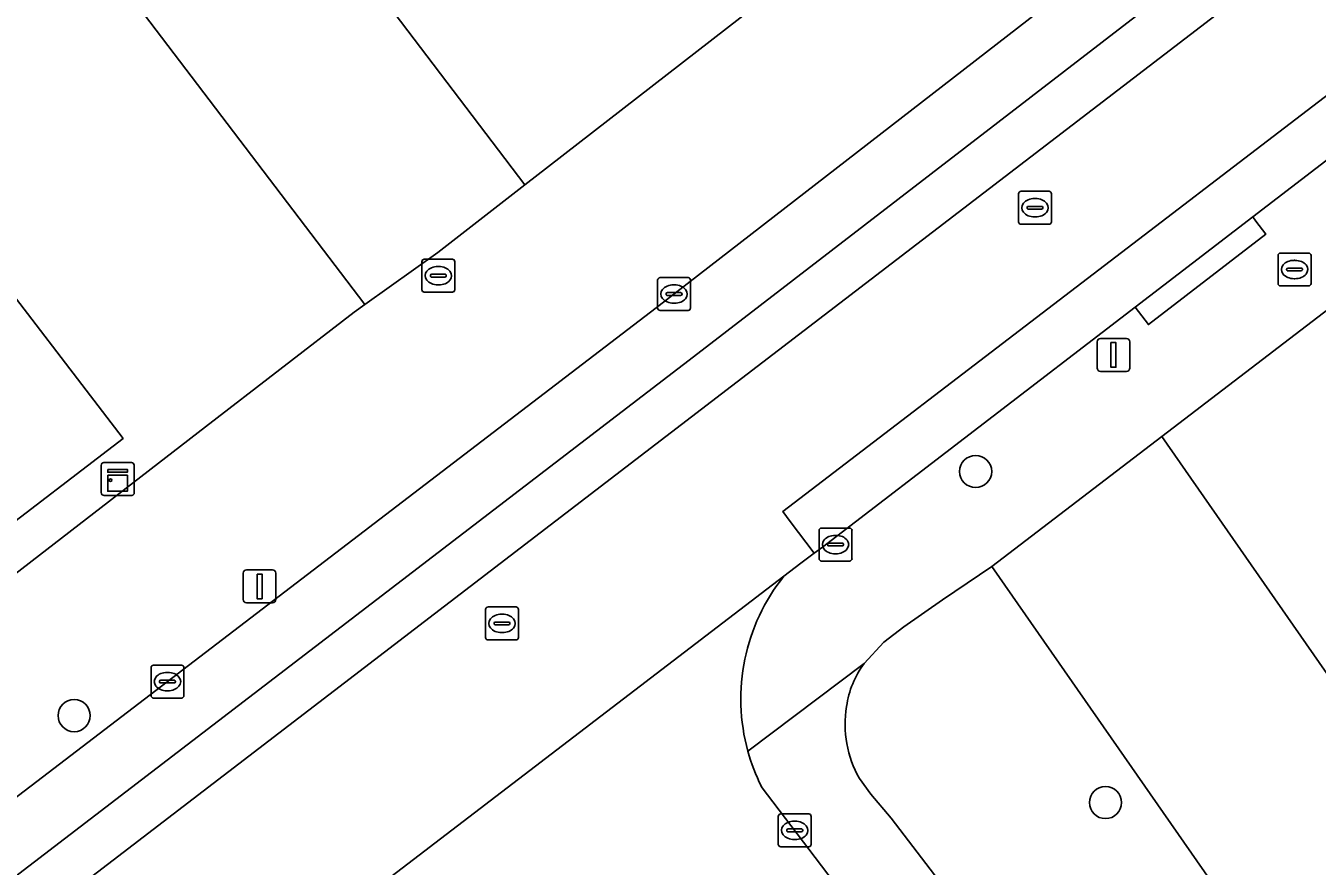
# Model space of a CAD drawing. Extents: x 159352 to 160617, y 385888 to 387323.
# Drawn here: x 160168.78 to 160208.05, y 386696.39 to 386721.96 of the extents above; entities that cross this region are included whole.
import ezdxf

# ---------------------------------------------------------------- set-up
doc = ezdxf.new("R2010")
doc.units = 0
for name, color, linetype in [('IMGEO_Boom', 7, 'Continuous'), ('IMGEO_Brandkraan', 7, 'Continuous'), ('IMGEO_Erf', 7, 'Continuous'), ('IMGEO_Groenvoorziening', 7, 'Continuous'), ('IMGEO_Kast', 7, 'Continuous'), ('IMGEO_Kolk', 7, 'Continuous'), ('IMGEO_Lichtmast', 7, 'Continuous'), ('IMGEO_Pand', 7, 'Continuous'), ('IMGEO_Parkeervlak_gesloten', 7, 'Continuous'), ('IMGEO_Rijbaan_lokaal_gesloten', 7, 'Continuous'), ('IMGEO_Rijbaan_lokaal_open', 7, 'Continuous'), ('IMGEO_Rioolput', 7, 'Continuous'), ('IMGEO_Voetpad_open', 7, 'Continuous')]:
    doc.layers.add(name, color=color, linetype=linetype)

msp = doc.modelspace()

# ---------------------------------------------------------------- linework, layer by layer
at = {"layer": 'IMGEO_Boom'}
for centre in [(160197.665, 386708.399), (160170.252, 386700.972), (160201.615, 386698.327)]:
    msp.add_circle(centre, 0.489, dxfattribs=at)
at = {"layer": 'IMGEO_Brandkraan'}
for p, q in [((160206.863, 386714.117), (160206.863, 386714.969)), ((160206.938, 386715.043), (160207.79, 386715.043)), ((160207.351, 386714.823), (160207.376, 386714.823)), ((160207.864, 386714.969), (160207.864, 386714.117)), ((160207.122, 386714.537), (160207.122, 386714.549)), ((160207.56, 386714.5), (160207.162, 386714.5)), ((160207.165, 386714.586), (160207.563, 386714.586)), ((160207.606, 386714.549), (160207.606, 386714.537)), ((160207.79, 386714.043), (160206.938, 386714.043)), ((160207.374, 386714.263), (160207.349, 386714.263))]:
    msp.add_line(p, q, dxfattribs=at)
for points in [[(160206.863, 386714.117), (160206.863, 386714.969)], [(160206.938, 386715.043), (160207.79, 386715.043)], [(160207.864, 386714.969), (160207.864, 386714.117)], [(160207.79, 386714.043), (160206.938, 386714.043)]]:
    msp.add_lwpolyline(points, dxfattribs=at)
for centre, radius, start, end in [((160206.94, 386714.967), 0.0765, 91.552, 178.448), ((160206.94, 386714.967), 0.0765, 91.552, 178.448), ((160207.788, 386714.967), 0.0765, 1.552, 88.448), ((160207.788, 386714.967), 0.0765, 1.552, 88.448), ((160207.162, 386714.546), 0.0403, 85.8775, 175.7526), ((160207.159, 386714.536), 0.0366, 178.938, 274.7102), ((160207.563, 386714.543), 0.043, 264.8664, 352.4533), ((160207.567, 386714.548), 0.0386, 1.7309, 96.639), ((160206.94, 386714.119), 0.0765, 181.552, 268.448), ((160206.94, 386714.119), 0.0765, 181.552, 268.448), ((160207.788, 386714.119), 0.0765, 271.552, 358.448), ((160207.788, 386714.119), 0.0765, 271.552, 358.448)]:
    msp.add_arc(centre, radius, start, end, dxfattribs=at)
for centre, major_axis, ratio, start_param, end_param in [((160207.35, 386714.543), (-0.387, 0.002), 0.722429, 4.712389, 7.853982), ((160207.375, 386714.543), (-0.39, 0.002), 0.717154, 1.570796, 4.712389)]:
    msp.add_ellipse(centre, major_axis=major_axis, ratio=ratio, start_param=start_param, end_param=end_param, dxfattribs=at)
at = {"layer": 'IMGEO_Erf'}
for points in [[(160294.154, 386720.078), (160292.522, 386722.194), (160288.093, 386727.991), (160265.745, 386757.237), (160256.291, 386750), (160203.329, 386709.461), (160207.16, 386703.955), (160216.013, 386691.229), (160210.854, 386687.263), (160206.666, 386684.043), (160206.023, 386683.551), (160208.385, 386680.46), (160219.222, 386666.026)], [(160159.752, 386748.989), (160183.962, 386717.123), (160184.681, 386717.681), (160200.505, 386729.971)], [(160158.109, 386727.167), (160162.654, 386721.245), (160167.199, 386715.324), (160171.744, 386709.403), (160163.324, 386702.952), (160159.404, 386708.042), (160157.45, 386706.526), (160155.495, 386705.01), (160160.208, 386698.909), (160174.248, 386709.756), (160178.773, 386713.251), (160179.093, 386713.479), (160154.933, 386745.259)]]:
    msp.add_lwpolyline(points, dxfattribs=at)
at = {"layer": 'IMGEO_Groenvoorziening'}
msp.add_lwpolyline([(160210.854, 386687.263), (160216.013, 386691.229), (160207.16, 386703.955), (160203.329, 386709.461), (160198.162, 386705.506)], close=True, dxfattribs=at)
for points in [[(160194.136, 386699.056), (160194.481, 386698.587), (160195.098, 386697.849), (160206.023, 386683.551), (160206.666, 386684.043), (160210.854, 386687.263), (160198.162, 386705.506)], [(160198.162, 386705.506), (160196.658, 386704.498), (160195.48, 386703.671), (160194.874, 386703.202), (160194.275, 386702.562)]]:
    msp.add_lwpolyline(points, dxfattribs=at)
for centre, radius, start, end in [((160196.601, 386700.856), 2.885, 143.748, 172.0918), ((160196.996, 386700.7), 3.299, 170.3465, 209.8866)]:
    msp.add_arc(centre, radius, start, end, dxfattribs=at)
at = {"layer": 'IMGEO_Kast'}
for p, q in [((160171.079, 386707.745), (160171.079, 386708.586)), ((160171.079, 386708.586), (160171.079, 386707.745)), ((160171.154, 386708.67), (160171.995, 386708.67)), ((160171.995, 386708.67), (160171.154, 386708.67)), ((160172.079, 386708.595), (160172.079, 386707.754)), ((160172.079, 386707.754), (160172.079, 386708.595)), ((160172.004, 386707.67), (160171.163, 386707.67)), ((160171.163, 386707.67), (160172.004, 386707.67))]:
    msp.add_line(p, q, dxfattribs=at)
for points in [[(160171.274, 386708.46), (160171.874, 386708.46), (160171.874, 386708.375), (160171.274, 386708.375), (160171.274, 386708.46)], [(160171.274, 386708.285), (160171.874, 386708.285), (160171.874, 386707.796), (160171.274, 386707.796), (160171.274, 386708.285)]]:
    msp.add_lwpolyline(points, dxfattribs=at)
msp.add_circle((160171.358, 386708.134), 0.0377, dxfattribs=at)
for centre, start, end in [((160171.157, 386708.592), 92.4484, 184.2845), ((160171.157, 386708.592), 92.4484, 184.2845), ((160172.001, 386708.592), 2.4484, 94.2845), ((160172.001, 386708.592), 2.4484, 94.2845), ((160171.157, 386707.748), 182.4484, 274.2845), ((160171.157, 386707.748), 182.4484, 274.2845), ((160172.001, 386707.748), 272.4484, 4.2845), ((160172.001, 386707.748), 272.4484, 4.2845)]:
    msp.add_arc(centre, 0.0779, start, end, dxfattribs=at)
at = {"layer": 'IMGEO_Kolk'}
for p, q in [((160187.995, 386713.371), (160187.995, 386714.223)), ((160188.07, 386714.297), (160188.922, 386714.297)), ((160188.483, 386714.077), (160188.508, 386714.077)), ((160188.996, 386714.223), (160188.996, 386713.371)), ((160188.254, 386713.791), (160188.254, 386713.803)), ((160188.692, 386713.754), (160188.294, 386713.754)), ((160188.297, 386713.84), (160188.695, 386713.84)), ((160188.738, 386713.803), (160188.738, 386713.791)), ((160188.922, 386713.297), (160188.07, 386713.297)), ((160188.506, 386713.517), (160188.481, 386713.517)), ((160192.905, 386705.75), (160192.905, 386706.602)), ((160192.98, 386706.676), (160193.832, 386706.676)), ((160193.906, 386706.602), (160193.906, 386705.75)), ((160193.164, 386706.17), (160193.164, 386706.182)), ((160193.602, 386706.133), (160193.204, 386706.133)), ((160193.207, 386706.219), (160193.605, 386706.219)), ((160193.393, 386706.456), (160193.418, 386706.456)), ((160193.648, 386706.182), (160193.648, 386706.17)), ((160193.416, 386705.896), (160193.391, 386705.896)), ((160193.832, 386705.676), (160192.98, 386705.676)), ((160172.591, 386701.582), (160172.591, 386702.434)), ((160172.666, 386702.508), (160173.518, 386702.508)), ((160173.079, 386702.288), (160173.104, 386702.288)), ((160173.592, 386702.434), (160173.592, 386701.582)), ((160172.85, 386702.002), (160172.85, 386702.014)), ((160173.288, 386701.965), (160172.89, 386701.965)), ((160172.893, 386702.051), (160173.291, 386702.051)), ((160173.334, 386702.014), (160173.334, 386702.002)), ((160173.518, 386701.508), (160172.666, 386701.508)), ((160173.102, 386701.728), (160173.077, 386701.728)), ((160191.664, 386697.056), (160191.664, 386697.908)), ((160191.739, 386697.982), (160192.591, 386697.982)), ((160192.665, 386697.908), (160192.665, 386697.056)), ((160191.923, 386697.476), (160191.923, 386697.488)), ((160191.966, 386697.525), (160192.364, 386697.525)), ((160192.152, 386697.762), (160192.177, 386697.762)), ((160192.407, 386697.488), (160192.407, 386697.476)), ((160192.361, 386697.439), (160191.963, 386697.439)), ((160192.175, 386697.202), (160192.15, 386697.202)), ((160192.591, 386696.982), (160191.739, 386696.982))]:
    msp.add_line(p, q, dxfattribs=at)
for points in [[(160187.995, 386713.371), (160187.995, 386714.223)], [(160188.07, 386714.297), (160188.922, 386714.297)], [(160188.996, 386714.223), (160188.996, 386713.371)], [(160188.922, 386713.297), (160188.07, 386713.297)], [(160192.905, 386705.75), (160192.905, 386706.602)], [(160192.98, 386706.676), (160193.832, 386706.676)], [(160193.906, 386706.602), (160193.906, 386705.75)], [(160193.832, 386705.676), (160192.98, 386705.676)], [(160172.591, 386701.582), (160172.591, 386702.434)], [(160172.666, 386702.508), (160173.518, 386702.508)], [(160173.592, 386702.434), (160173.592, 386701.582)], [(160173.518, 386701.508), (160172.666, 386701.508)], [(160191.664, 386697.056), (160191.664, 386697.908)], [(160191.739, 386697.982), (160192.591, 386697.982)], [(160192.665, 386697.908), (160192.665, 386697.056)], [(160192.591, 386696.982), (160191.739, 386696.982)]]:
    msp.add_lwpolyline(points, dxfattribs=at)
for centre, radius, start, end in [((160188.072, 386714.221), 0.0765, 91.552, 178.448), ((160188.072, 386714.221), 0.0765, 91.552, 178.448), ((160188.92, 386714.221), 0.0765, 1.552, 88.448), ((160188.92, 386714.221), 0.0765, 1.552, 88.448), ((160188.294, 386713.8), 0.0403, 85.8775, 175.7526), ((160188.291, 386713.79), 0.0366, 178.938, 274.7102), ((160188.695, 386713.797), 0.043, 264.8664, 352.4533), ((160188.699, 386713.802), 0.0386, 1.7309, 96.639), ((160188.072, 386713.373), 0.0765, 181.552, 268.448), ((160188.072, 386713.373), 0.0765, 181.552, 268.448), ((160188.92, 386713.373), 0.0765, 271.552, 358.448), ((160188.92, 386713.373), 0.0765, 271.552, 358.448), ((160192.982, 386706.6), 0.0765, 91.552, 178.448), ((160192.982, 386706.6), 0.0765, 91.552, 178.448), ((160193.83, 386706.6), 0.0765, 1.552, 88.448), ((160193.83, 386706.6), 0.0765, 1.552, 88.448), ((160193.204, 386706.179), 0.0403, 85.8775, 175.7526), ((160193.201, 386706.169), 0.0366, 178.938, 274.7102), ((160193.605, 386706.176), 0.043, 264.8664, 352.4533), ((160193.609, 386706.181), 0.0386, 1.7309, 96.639), ((160192.982, 386705.752), 0.0765, 181.552, 268.448), ((160192.982, 386705.752), 0.0765, 181.552, 268.448), ((160193.83, 386705.752), 0.0765, 271.552, 358.448), ((160193.83, 386705.752), 0.0765, 271.552, 358.448), ((160172.668, 386702.432), 0.0765, 91.552, 178.448), ((160172.668, 386702.432), 0.0765, 91.552, 178.448), ((160173.516, 386702.432), 0.0765, 1.552, 88.448), ((160173.516, 386702.432), 0.0765, 1.552, 88.448), ((160172.89, 386702.011), 0.0403, 85.8775, 175.7526), ((160172.887, 386702.001), 0.0366, 178.938, 274.7102), ((160173.291, 386702.008), 0.043, 264.8664, 352.4533), ((160173.295, 386702.013), 0.0386, 1.7309, 96.639), ((160172.668, 386701.584), 0.0765, 181.552, 268.448), ((160172.668, 386701.584), 0.0765, 181.552, 268.448), ((160173.516, 386701.584), 0.0765, 271.552, 358.448), ((160173.516, 386701.584), 0.0765, 271.552, 358.448), ((160191.741, 386697.906), 0.0765, 91.552, 178.448), ((160191.741, 386697.906), 0.0765, 91.552, 178.448), ((160192.589, 386697.906), 0.0765, 1.552, 88.448), ((160192.589, 386697.906), 0.0765, 1.552, 88.448), ((160191.963, 386697.485), 0.0403, 85.8775, 175.7526), ((160192.368, 386697.487), 0.0386, 1.7309, 96.639), ((160191.96, 386697.475), 0.0366, 178.938, 274.7102), ((160192.364, 386697.482), 0.043, 264.8664, 352.4533), ((160191.741, 386697.058), 0.0765, 181.552, 268.448), ((160191.741, 386697.058), 0.0765, 181.552, 268.448), ((160192.589, 386697.058), 0.0765, 271.552, 358.448), ((160192.589, 386697.058), 0.0765, 271.552, 358.448)]:
    msp.add_arc(centre, radius, start, end, dxfattribs=at)
for centre, major_axis, ratio, start_param, end_param in [((160188.482, 386713.797), (-0.387, 0.002), 0.722429, 4.712389, 7.853982), ((160188.507, 386713.797), (-0.39, 0.002), 0.717154, 1.570796, 4.712389), ((160193.392, 386706.176), (-0.387, 0.002), 0.722429, 4.712389, 7.853982), ((160193.417, 386706.176), (-0.39, 0.002), 0.717154, 1.570796, 4.712389), ((160173.078, 386702.008), (-0.387, 0.002), 0.722429, 4.712389, 7.853982), ((160173.103, 386702.008), (-0.39, 0.002), 0.717154, 1.570796, 4.712389), ((160192.151, 386697.482), (-0.387, 0.002), 0.722429, 4.712389, 7.853982), ((160192.176, 386697.482), (-0.39, 0.002), 0.717154, 1.570796, 4.712389)]:
    msp.add_ellipse(centre, major_axis=major_axis, ratio=ratio, start_param=start_param, end_param=end_param, dxfattribs=at)
at = {"layer": 'IMGEO_Lichtmast'}
for p, q in [((160201.461, 386712.446), (160202.251, 386712.446)), ((160202.251, 386712.446), (160201.461, 386712.446)), ((160201.361, 386711.546), (160201.361, 386712.346)), ((160201.361, 386712.346), (160201.361, 386711.546)), ((160202.351, 386712.346), (160202.351, 386711.546)), ((160202.351, 386711.546), (160202.351, 386712.346)), ((160202.251, 386711.446), (160201.461, 386711.446)), ((160201.461, 386711.446), (160202.251, 386711.446)), ((160175.497, 386705.405), (160176.287, 386705.405)), ((160176.287, 386705.405), (160175.497, 386705.405)), ((160175.397, 386704.505), (160175.397, 386705.305)), ((160175.397, 386705.305), (160175.397, 386704.505)), ((160176.387, 386705.305), (160176.387, 386704.505)), ((160176.387, 386704.505), (160176.387, 386705.305)), ((160176.287, 386704.405), (160175.497, 386704.405)), ((160175.497, 386704.405), (160176.287, 386704.405))]:
    msp.add_line(p, q, dxfattribs=at)
for points in [[(160201.781, 386712.321), (160201.931, 386712.321), (160201.931, 386711.571), (160201.781, 386711.571), (160201.781, 386712.321)], [(160175.817, 386705.28), (160175.967, 386705.28), (160175.967, 386704.53), (160175.817, 386704.53), (160175.817, 386705.28)]]:
    msp.add_lwpolyline(points, dxfattribs=at)
for centre, start, end in [((160201.461, 386712.346), 90, 180), ((160201.461, 386712.346), 90, 180), ((160202.251, 386712.346), 0, 90), ((160202.251, 386712.346), 360, 90), ((160201.461, 386711.546), 180, 270), ((160201.461, 386711.546), 180, 270), ((160202.251, 386711.546), 270, 0), ((160202.251, 386711.546), 270, 0), ((160175.497, 386705.305), 90, 180), ((160175.497, 386705.305), 90, 180), ((160176.287, 386705.305), 0, 90), ((160176.287, 386705.305), 360, 90), ((160175.497, 386704.505), 180, 270), ((160175.497, 386704.505), 180, 270), ((160176.287, 386704.505), 270, 0), ((160176.287, 386704.505), 270, 0)]:
    msp.add_arc(centre, 0.1, start, end, dxfattribs=at)
at = {"layer": 'IMGEO_Pand'}
msp.add_lwpolyline([(160171.744, 386709.403), (160167.199, 386715.324), (160158.776, 386708.859), (160159.404, 386708.042), (160163.324, 386702.952)], close=True, dxfattribs=at)
at = {"layer": 'IMGEO_Parkeervlak_gesloten'}
for points in [[(160139.646, 386675.944), (160139.196, 386674.029), (160138.724, 386673.278), (160189.088, 386711.883), (160260.208, 386766.688)], [(160207.353, 386728.411), (160187.951, 386713.378), (160170.499, 386700.023), (160142.896, 386678.922), (160140.136, 386676.797)]]:
    msp.add_lwpolyline(points, dxfattribs=at)
at = {"layer": 'IMGEO_Rijbaan_lokaal_gesloten'}
for points in [[(160263.243, 386766.961), (160262.236, 386768.235), (160260.208, 386766.688), (160189.088, 386711.883), (160138.724, 386673.278), (160139.601, 386672.162), (160189.942, 386710.759)], [(160265.721, 386763.827), (160263.243, 386766.961), (160189.942, 386710.759), (160139.601, 386672.162), (160142.105, 386668.973), (160158.757, 386681.758), (160177.013, 386695.834), (160177.235, 386695.527), (160177.925, 386694.571), (160178.543, 386695.043), (160191.838, 386705.219), (160192.346, 386705.608), (160192.757, 386705.91), (160192.024, 386706.88), (160191.799, 386707.177), (160225.41, 386732.911)], [(160236.417, 386739.403), (160240.016, 386742.157), (160244.774, 386745.797), (160248.382, 386748.558), (160249.211, 386749.192), (160257.722, 386755.706), (160261.335, 386758.471), (160265.741, 386761.811), (160266.707, 386762.581), (160265.94, 386763.551), (160265.721, 386763.827), (160225.41, 386732.911), (160191.799, 386707.177), (160192.024, 386706.88), (160192.757, 386705.91), (160193.01, 386706.097), (160202.515, 386713.397), (160204.262, 386714.739), (160206.09, 386716.144), (160215.677, 386723.511), (160219.27, 386726.272), (160222.61, 386728.839), (160223.626, 386729.616), (160227.259, 386732.396)]]:
    msp.add_lwpolyline(points, close=True, dxfattribs=at)
at = {"layer": 'IMGEO_Rijbaan_lokaal_open'}
msp.add_lwpolyline([(160159.752, 386748.989), (160155.148, 386745.493), (160154.933, 386745.259), (160179.093, 386713.479), (160181.31, 386715.063), (160183.962, 386717.123)], close=True, dxfattribs=at)
for points in [[(160191.838, 386705.219), (160178.543, 386695.043)], [(160186.467, 386693.271), (160192.534, 386685.359), (160198.102, 386689.67), (160191.149, 386698.815)]]:
    msp.add_lwpolyline(points, dxfattribs=at)
for centre, radius, start, end in [((160196.522, 386701.476), 5.996, 141.3717, 195.3477), ((160196.565, 386701.492), 6.041, 195.3899, 206.3057)]:
    msp.add_arc(centre, radius, start, end, dxfattribs=at)
at = {"layer": 'IMGEO_Rioolput'}
for p, q in [((160198.971, 386715.996), (160198.971, 386716.848)), ((160199.046, 386716.922), (160199.898, 386716.922)), ((160199.972, 386716.848), (160199.972, 386715.996)), ((160199.23, 386716.416), (160199.23, 386716.428)), ((160199.668, 386716.379), (160199.27, 386716.379)), ((160199.273, 386716.465), (160199.671, 386716.465)), ((160199.459, 386716.702), (160199.484, 386716.702)), ((160199.714, 386716.428), (160199.714, 386716.416)), ((160199.482, 386716.142), (160199.457, 386716.142)), ((160199.898, 386715.922), (160199.046, 386715.922)), ((160180.827, 386713.93), (160180.827, 386714.782)), ((160180.902, 386714.856), (160181.754, 386714.856)), ((160181.828, 386714.782), (160181.828, 386713.93)), ((160181.129, 386714.399), (160181.527, 386714.399)), ((160181.315, 386714.636), (160181.34, 386714.636)), ((160181.086, 386714.35), (160181.086, 386714.362)), ((160181.524, 386714.313), (160181.126, 386714.313)), ((160181.338, 386714.076), (160181.313, 386714.076)), ((160181.57, 386714.362), (160181.57, 386714.35)), ((160181.754, 386713.856), (160180.902, 386713.856)), ((160182.763, 386703.351), (160182.763, 386704.203)), ((160182.838, 386704.277), (160183.69, 386704.277)), ((160183.764, 386704.203), (160183.764, 386703.351)), ((160183.022, 386703.771), (160183.022, 386703.783)), ((160183.065, 386703.82), (160183.463, 386703.82)), ((160183.251, 386704.057), (160183.276, 386704.057)), ((160183.506, 386703.783), (160183.506, 386703.771)), ((160183.46, 386703.734), (160183.062, 386703.734)), ((160183.274, 386703.497), (160183.249, 386703.497)), ((160183.69, 386703.277), (160182.838, 386703.277))]:
    msp.add_line(p, q, dxfattribs=at)
for points in [[(160198.971, 386715.996), (160198.971, 386716.848)], [(160199.046, 386716.922), (160199.898, 386716.922)], [(160199.972, 386716.848), (160199.972, 386715.996)], [(160199.898, 386715.922), (160199.046, 386715.922)], [(160180.827, 386713.93), (160180.827, 386714.782)], [(160180.902, 386714.856), (160181.754, 386714.856)], [(160181.828, 386714.782), (160181.828, 386713.93)], [(160181.754, 386713.856), (160180.902, 386713.856)], [(160182.763, 386703.351), (160182.763, 386704.203)], [(160182.838, 386704.277), (160183.69, 386704.277)], [(160183.764, 386704.203), (160183.764, 386703.351)], [(160183.69, 386703.277), (160182.838, 386703.277)]]:
    msp.add_lwpolyline(points, dxfattribs=at)
for centre, radius, start, end in [((160199.048, 386716.846), 0.0765, 91.552, 178.448), ((160199.048, 386716.846), 0.0765, 91.552, 178.448), ((160199.896, 386716.846), 0.0765, 1.552, 88.448), ((160199.896, 386716.846), 0.0765, 1.552, 88.448), ((160199.27, 386716.425), 0.0403, 85.8775, 175.7526), ((160199.267, 386716.415), 0.0366, 178.938, 274.7102), ((160199.671, 386716.422), 0.043, 264.8664, 352.4533), ((160199.675, 386716.427), 0.0386, 1.7309, 96.639), ((160199.048, 386715.998), 0.0765, 181.552, 268.448), ((160199.048, 386715.998), 0.0765, 181.552, 268.448), ((160199.896, 386715.998), 0.0765, 271.552, 358.448), ((160199.896, 386715.998), 0.0765, 271.552, 358.448), ((160180.904, 386714.78), 0.0765, 91.552, 178.448), ((160180.904, 386714.78), 0.0765, 91.552, 178.448), ((160181.752, 386714.78), 0.0765, 1.552, 88.448), ((160181.752, 386714.78), 0.0765, 1.552, 88.448), ((160181.126, 386714.359), 0.0403, 85.8775, 175.7526), ((160181.531, 386714.361), 0.0386, 1.7309, 96.639), ((160181.123, 386714.349), 0.0366, 178.938, 274.7102), ((160181.527, 386714.356), 0.043, 264.8664, 352.4533), ((160180.904, 386713.932), 0.0765, 181.552, 268.448), ((160180.904, 386713.932), 0.0765, 181.552, 268.448), ((160181.752, 386713.932), 0.0765, 271.552, 358.448), ((160181.752, 386713.932), 0.0765, 271.552, 358.448), ((160182.84, 386704.201), 0.0765, 91.552, 178.448), ((160182.84, 386704.201), 0.0765, 91.552, 178.448), ((160183.688, 386704.201), 0.0765, 1.552, 88.448), ((160183.688, 386704.201), 0.0765, 1.552, 88.448), ((160183.062, 386703.78), 0.0403, 85.8775, 175.7526), ((160183.059, 386703.77), 0.0366, 178.938, 274.7102), ((160183.463, 386703.777), 0.043, 264.8664, 352.4533), ((160183.467, 386703.782), 0.0386, 1.7309, 96.639), ((160182.84, 386703.353), 0.0765, 181.552, 268.448), ((160182.84, 386703.353), 0.0765, 181.552, 268.448), ((160183.688, 386703.353), 0.0765, 271.552, 358.448), ((160183.688, 386703.353), 0.0765, 271.552, 358.448)]:
    msp.add_arc(centre, radius, start, end, dxfattribs=at)
for centre, major_axis, ratio, start_param, end_param in [((160199.458, 386716.422), (-0.387, 0.002), 0.722429, 4.712389, 7.853982), ((160199.483, 386716.422), (-0.39, 0.002), 0.717154, 1.570796, 4.712389), ((160181.314, 386714.356), (-0.387, 0.002), 0.722429, 4.712389, 7.853982), ((160181.339, 386714.356), (-0.39, 0.002), 0.717154, 1.570796, 4.712389), ((160183.25, 386703.777), (-0.387, 0.002), 0.722429, 4.712389, 7.853982), ((160183.275, 386703.777), (-0.39, 0.002), 0.717154, 1.570796, 4.712389)]:
    msp.add_ellipse(centre, major_axis=major_axis, ratio=ratio, start_param=start_param, end_param=end_param, dxfattribs=at)
at = {"layer": 'IMGEO_Voetpad_open'}
for points in [[(160203.329, 386709.461), (160256.291, 386750), (160265.745, 386757.237), (160266.169, 386757.561), (160269.047, 386759.761), (160275.958, 386764.94)], [(160200.505, 386729.971), (160184.681, 386717.681), (160183.962, 386717.123), (160181.31, 386715.063), (160179.093, 386713.479), (160178.773, 386713.251), (160174.248, 386709.756), (160160.208, 386698.909), (160158.762, 386697.792), (160154.968, 386694.861), (160152.535, 386692.991), (160147.586, 386689.192), (160146.664, 386688.484), (160145.17, 386687.337), (160132.427, 386677.554)], [(160140.136, 386676.797), (160142.896, 386678.922), (160170.499, 386700.023), (160187.951, 386713.378), (160207.353, 386728.411)], [(160215.677, 386723.511), (160206.09, 386716.144), (160206.189, 386716.015), (160206.493, 386715.619), (160202.92, 386712.87), (160202.616, 386713.266), (160202.515, 386713.397), (160193.01, 386706.097), (160192.757, 386705.91), (160192.346, 386705.608), (160191.838, 386705.219)], [(160190.74, 386699.889), (160194.275, 386702.562), (160194.874, 386703.202), (160195.48, 386703.671), (160196.658, 386704.498), (160198.162, 386705.506), (160203.329, 386709.461)], [(160194.275, 386702.562), (160190.74, 386699.889)], [(160195.098, 386697.849), (160194.481, 386698.587), (160194.136, 386699.056)], [(160191.149, 386698.815), (160198.102, 386689.67), (160199.839, 386687.386), (160201.107, 386685.718), (160204.68, 386681.065), (160205.076, 386681.369), (160207.824, 386677.79), (160207.428, 386677.486), (160215.05, 386667.559), (160215.437, 386667.875), (160218.331, 386664.33), (160217.944, 386664.014)], [(160219.222, 386666.026), (160208.385, 386680.46), (160206.023, 386683.551), (160195.098, 386697.849)]]:
    msp.add_lwpolyline(points, dxfattribs=at)
msp.add_lwpolyline([(160206.493, 386715.619), (160206.189, 386716.015), (160206.09, 386716.144), (160204.262, 386714.739), (160202.515, 386713.397), (160202.616, 386713.266), (160202.92, 386712.87)], close=True, dxfattribs=at)
for centre, radius, start, end in [((160196.522, 386701.476), 5.996, 141.3717, 195.3477), ((160196.601, 386700.856), 2.885, 143.748, 172.0918), ((160196.996, 386700.7), 3.299, 170.3465, 209.8866), ((160196.565, 386701.492), 6.041, 195.3899, 206.3057)]:
    msp.add_arc(centre, radius, start, end, dxfattribs=at)

doc.saveas('drawing.dxf')
